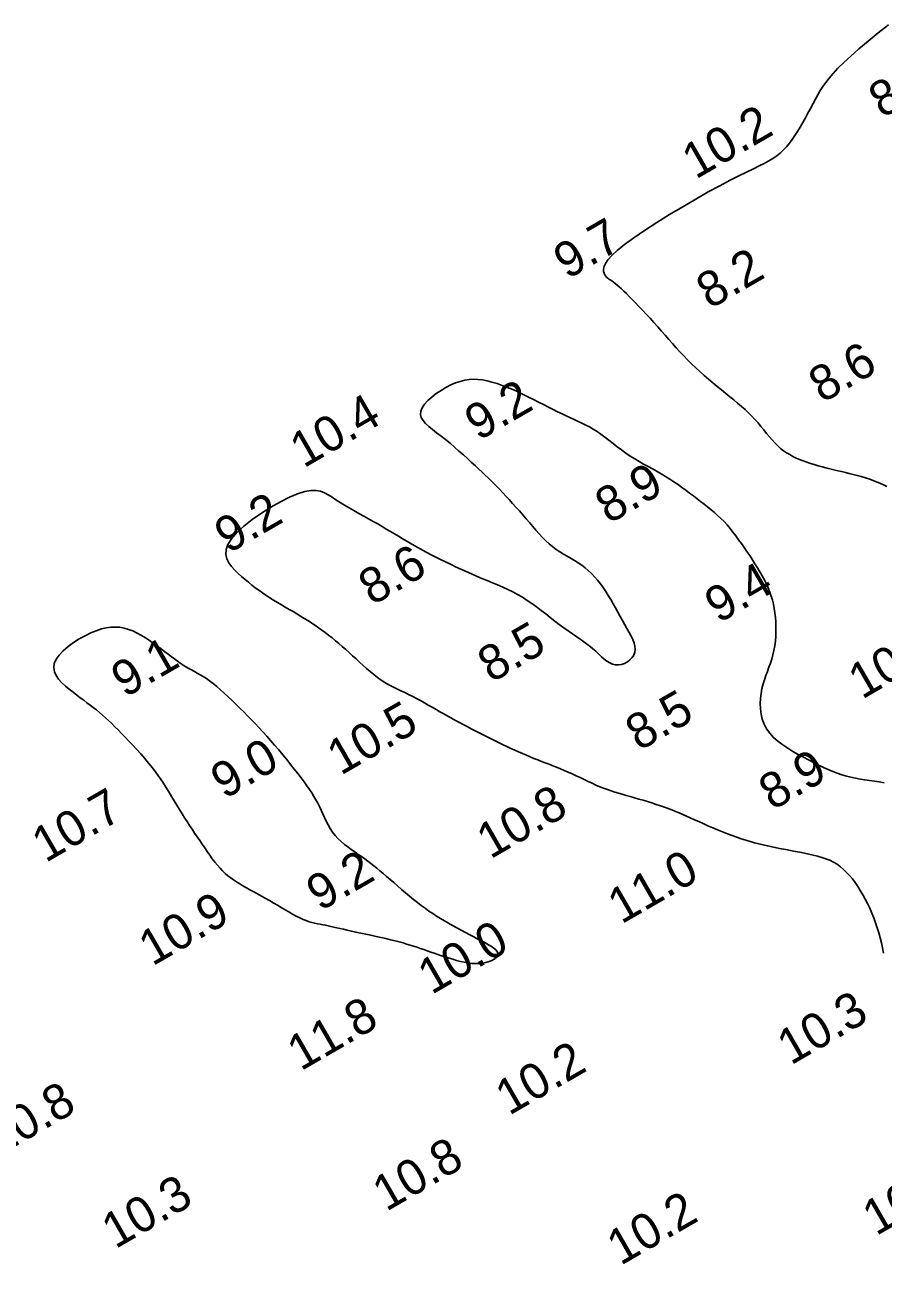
# Model space of a CAD drawing. Extents: x 3024098 to 3056816, y 418252 to 509144.
# Drawn here: x 3035851 to 3035972.4, y 419720.8 to 419896.1 of the extents above; entities that cross this region are included whole.
import ezdxf

# ---------------------------------------------------------------- set-up
doc = ezdxf.new("R2010")
doc.units = 0
doc.layers.add('V-CHAN-CONT-EL10', color=7, linetype='Continuous')
doc.layers.add('V-TOPO-SOUN-0911', color=7, linetype='Continuous')

msp = doc.modelspace()

# ---------------------------------------------------------------- linework, layer by layer
at = {"layer": 'V-CHAN-CONT-EL10'}
for points in [[(3035973.18, 419896.14), (3035971.73, 419894.99), (3035970.32, 419893.84), (3035969.01, 419892.73), (3035967.84, 419891.7), (3035966.85, 419890.79), (3035966.03, 419889.98), (3035965.35, 419889.26), (3035964.78, 419888.6), (3035964.31, 419887.99), (3035963.9, 419887.41), (3035963.54, 419886.83), (3035963.2, 419886.24), (3035962.86, 419885.62), (3035962.51, 419884.98), (3035962.16, 419884.31), (3035961.8, 419883.64), (3035961.44, 419882.97), (3035961.07, 419882.31), (3035960.7, 419881.67), (3035960.33, 419881.05), (3035959.96, 419880.46), (3035959.58, 419879.91), (3035959.18, 419879.39), (3035958.77, 419878.89), (3035958.33, 419878.43), (3035957.87, 419878), (3035957.38, 419877.6), (3035956.84, 419877.23), (3035956.27, 419876.87), (3035955.62, 419876.53), (3035954.9, 419876.17), (3035954.07, 419875.77), (3035953.12, 419875.31), (3035952.03, 419874.78), (3035950.77, 419874.14), (3035949.33, 419873.38), (3035947.7, 419872.49), (3035945.93, 419871.49), (3035944.08, 419870.41), (3035942.22, 419869.29), (3035940.4, 419868.17), (3035938.68, 419867.06), (3035937.14, 419866.02), (3035935.83, 419865.06), (3035934.8, 419864.23), (3035934.03, 419863.51), (3035933.48, 419862.89), (3035933.13, 419862.37), (3035932.94, 419861.93), (3035932.86, 419861.56), (3035932.88, 419861.25), (3035932.95, 419861), (3035933.05, 419860.79), (3035933.17, 419860.61), (3035933.3, 419860.46), (3035933.46, 419860.32), (3035933.64, 419860.18), (3035933.83, 419860.05), (3035934.04, 419859.9), (3035934.27, 419859.73), (3035934.53, 419859.54), (3035934.8, 419859.32), (3035935.09, 419859.07), (3035935.41, 419858.78), (3035935.75, 419858.46), (3035936.12, 419858.11), (3035936.51, 419857.71), (3035936.94, 419857.28), (3035937.4, 419856.81), (3035937.89, 419856.3), (3035938.39, 419855.76), (3035938.92, 419855.2), (3035939.45, 419854.62), (3035940, 419854.02), (3035940.54, 419853.42), (3035941.07, 419852.82), (3035941.6, 419852.22), (3035942.12, 419851.63), (3035942.65, 419851.04), (3035943.17, 419850.46), (3035943.69, 419849.88), (3035944.23, 419849.31), (3035944.77, 419848.74), (3035945.34, 419848.18), (3035945.92, 419847.63), (3035946.51, 419847.08), (3035947.12, 419846.54), (3035947.73, 419846.01), (3035948.35, 419845.49), (3035948.96, 419844.98), (3035949.57, 419844.49), (3035950.16, 419844), (3035950.74, 419843.53), (3035951.3, 419843.07), (3035951.85, 419842.61), (3035952.38, 419842.16), (3035952.89, 419841.71), (3035953.38, 419841.25), (3035953.85, 419840.79), (3035954.3, 419840.31), (3035954.73, 419839.83), (3035955.15, 419839.33), (3035955.56, 419838.84), (3035955.95, 419838.35), (3035956.34, 419837.88), (3035956.73, 419837.42), (3035957.12, 419836.99), (3035957.52, 419836.59), (3035957.93, 419836.23), (3035958.35, 419835.9), (3035958.77, 419835.61), (3035959.21, 419835.34), (3035959.67, 419835.09), (3035960.13, 419834.86), (3035960.61, 419834.66), (3035961.11, 419834.46), (3035961.62, 419834.27), (3035962.15, 419834.1), (3035962.69, 419833.93), (3035963.23, 419833.76), (3035963.79, 419833.61), (3035964.34, 419833.47), (3035964.9, 419833.33), (3035965.45, 419833.19), (3035966, 419833.07), (3035966.55, 419832.94), (3035967.1, 419832.82), (3035967.65, 419832.69), (3035968.2, 419832.55), (3035968.77, 419832.4), (3035969.34, 419832.24), (3035969.93, 419832.06), (3035970.53, 419831.86), (3035971.14, 419831.63), (3035971.75, 419831.39), (3035972.37, 419831.11), (3035972.97, 419830.82)], [(3035972.6, 419788.94), (3035971.89, 419789.04), (3035971.19, 419789.14), (3035970.51, 419789.24), (3035969.84, 419789.34), (3035969.18, 419789.45), (3035968.53, 419789.57), (3035967.88, 419789.71), (3035967.24, 419789.87), (3035966.6, 419790.06), (3035965.95, 419790.28), (3035965.3, 419790.53), (3035964.64, 419790.8), (3035963.98, 419791.1), (3035963.3, 419791.43), (3035962.6, 419791.78), (3035961.89, 419792.15), (3035961.17, 419792.54), (3035960.42, 419792.95), (3035959.67, 419793.37), (3035958.93, 419793.82), (3035958.22, 419794.3), (3035957.54, 419794.81), (3035956.93, 419795.35), (3035956.39, 419795.93), (3035955.94, 419796.55), (3035955.58, 419797.22), (3035955.33, 419797.92), (3035955.16, 419798.64), (3035955.06, 419799.38), (3035955.04, 419800.12), (3035955.08, 419800.85), (3035955.16, 419801.56), (3035955.29, 419802.25), (3035955.45, 419802.9), (3035955.64, 419803.51), (3035955.84, 419804.11), (3035956.06, 419804.69), (3035956.27, 419805.26), (3035956.48, 419805.84), (3035956.67, 419806.42), (3035956.84, 419807.03), (3035956.98, 419807.66), (3035957.1, 419808.31), (3035957.18, 419808.98), (3035957.23, 419809.65), (3035957.26, 419810.33), (3035957.27, 419811), (3035957.24, 419811.67), (3035957.19, 419812.32), (3035957.12, 419812.95), (3035957.03, 419813.57), (3035956.91, 419814.17), (3035956.76, 419814.76), (3035956.59, 419815.34), (3035956.4, 419815.91), (3035956.17, 419816.48), (3035955.92, 419817.04), (3035955.64, 419817.61), (3035955.33, 419818.19), (3035955, 419818.76), (3035954.66, 419819.33), (3035954.3, 419819.91), (3035953.93, 419820.48), (3035953.55, 419821.05), (3035953.16, 419821.62), (3035952.77, 419822.19), (3035952.38, 419822.76), (3035951.99, 419823.31), (3035951.59, 419823.86), (3035951.18, 419824.39), (3035950.77, 419824.91), (3035950.35, 419825.4), (3035949.92, 419825.87), (3035949.47, 419826.32), (3035949.02, 419826.75), (3035948.56, 419827.16), (3035948.08, 419827.55), (3035947.6, 419827.94), (3035947.11, 419828.32), (3035946.61, 419828.71), (3035946.1, 419829.1), (3035945.58, 419829.49), (3035945.05, 419829.9), (3035944.51, 419830.3), (3035943.96, 419830.71), (3035943.41, 419831.11), (3035942.84, 419831.51), (3035942.25, 419831.89), (3035941.66, 419832.27), (3035941.05, 419832.62), (3035940.44, 419832.97), (3035939.81, 419833.31), (3035939.18, 419833.65), (3035938.54, 419834), (3035937.91, 419834.35), (3035937.28, 419834.73), (3035936.65, 419835.13), (3035936.03, 419835.56), (3035935.42, 419836.01), (3035934.82, 419836.46), (3035934.22, 419836.92), (3035933.64, 419837.38), (3035933.06, 419837.82), (3035932.5, 419838.23), (3035931.95, 419838.61), (3035931.41, 419838.95), (3035930.88, 419839.25), (3035930.35, 419839.53), (3035929.82, 419839.79), (3035929.28, 419840.04), (3035928.74, 419840.29), (3035928.18, 419840.55), (3035927.6, 419840.81), (3035927, 419841.1), (3035926.38, 419841.41), (3035925.73, 419841.73), (3035925.07, 419842.07), (3035924.39, 419842.42), (3035923.69, 419842.78), (3035922.98, 419843.13), (3035922.25, 419843.49), (3035921.51, 419843.85), (3035920.77, 419844.2), (3035920.02, 419844.53), (3035919.27, 419844.85), (3035918.52, 419845.14), (3035917.8, 419845.39), (3035917.09, 419845.61), (3035916.4, 419845.78), (3035915.74, 419845.91), (3035915.1, 419845.98), (3035914.47, 419846), (3035913.85, 419845.96), (3035913.23, 419845.86), (3035912.6, 419845.7), (3035911.95, 419845.48), (3035911.28, 419845.19), (3035910.58, 419844.83), (3035909.89, 419844.42), (3035909.21, 419843.97), (3035908.57, 419843.48), (3035908.01, 419842.98), (3035907.54, 419842.46), (3035907.19, 419841.96), (3035907, 419841.47), (3035906.96, 419841.01), (3035907.08, 419840.57), (3035907.33, 419840.15), (3035907.69, 419839.73), (3035908.15, 419839.32), (3035908.68, 419838.89), (3035909.26, 419838.44), (3035909.88, 419837.97), (3035910.51, 419837.47), (3035911.15, 419836.95), (3035911.79, 419836.4), (3035912.42, 419835.85), (3035913.04, 419835.3), (3035913.64, 419834.77), (3035914.21, 419834.24), (3035914.75, 419833.75), (3035915.24, 419833.29), (3035915.7, 419832.86), (3035916.14, 419832.45), (3035916.56, 419832.05), (3035916.96, 419831.65), (3035917.36, 419831.25), (3035917.77, 419830.84), (3035918.19, 419830.41), (3035918.62, 419829.95), (3035919.07, 419829.47), (3035919.53, 419828.97), (3035920, 419828.45), (3035920.48, 419827.92), (3035920.96, 419827.38), (3035921.44, 419826.83), (3035921.91, 419826.28), (3035922.38, 419825.73), (3035922.85, 419825.18), (3035923.31, 419824.65), (3035923.77, 419824.12), (3035924.24, 419823.63), (3035924.71, 419823.15), (3035925.19, 419822.71), (3035925.69, 419822.3), (3035926.19, 419821.93), (3035926.71, 419821.59), (3035927.23, 419821.27), (3035927.75, 419820.97), (3035928.27, 419820.67), (3035928.78, 419820.36), (3035929.29, 419820.04), (3035929.78, 419819.7), (3035930.26, 419819.33), (3035930.72, 419818.93), (3035931.17, 419818.51), (3035931.6, 419818.05), (3035932.01, 419817.57), (3035932.42, 419817.06), (3035932.81, 419816.54), (3035933.18, 419815.99), (3035933.54, 419815.42), (3035933.9, 419814.84), (3035934.24, 419814.25), (3035934.58, 419813.65), (3035934.91, 419813.05), (3035935.23, 419812.45), (3035935.56, 419811.87), (3035935.88, 419811.29), (3035936.19, 419810.73), (3035936.5, 419810.2), (3035936.77, 419809.67), (3035937.01, 419809.17), (3035937.2, 419808.69), (3035937.32, 419808.23), (3035937.36, 419807.79), (3035937.31, 419807.38), (3035937.16, 419806.98), (3035936.92, 419806.63), (3035936.61, 419806.31), (3035936.24, 419806.04), (3035935.83, 419805.82), (3035935.4, 419805.67), (3035934.97, 419805.6), (3035934.54, 419805.61), (3035934.13, 419805.71), (3035933.74, 419805.88), (3035933.36, 419806.12), (3035932.98, 419806.42), (3035932.59, 419806.76), (3035932.19, 419807.14), (3035931.76, 419807.53), (3035931.3, 419807.94), (3035930.8, 419808.34), (3035930.26, 419808.74), (3035929.7, 419809.15), (3035929.11, 419809.56), (3035928.5, 419809.98), (3035927.88, 419810.41), (3035927.24, 419810.85), (3035926.6, 419811.32), (3035925.97, 419811.8), (3035925.33, 419812.29), (3035924.69, 419812.8), (3035924.05, 419813.3), (3035923.4, 419813.79), (3035922.74, 419814.27), (3035922.08, 419814.73), (3035921.4, 419815.16), (3035920.72, 419815.56), (3035920.03, 419815.93), (3035919.32, 419816.28), (3035918.61, 419816.6), (3035917.88, 419816.92), (3035917.15, 419817.23), (3035916.42, 419817.53), (3035915.67, 419817.84), (3035914.92, 419818.16), (3035914.17, 419818.48), (3035913.42, 419818.82), (3035912.67, 419819.15), (3035911.94, 419819.49), (3035911.21, 419819.83), (3035910.5, 419820.17), (3035909.82, 419820.51), (3035909.15, 419820.84), (3035908.5, 419821.18), (3035907.88, 419821.51), (3035907.27, 419821.83), (3035906.68, 419822.16), (3035906.09, 419822.49), (3035905.52, 419822.82), (3035904.96, 419823.14), (3035904.4, 419823.47), (3035903.84, 419823.8), (3035903.28, 419824.14), (3035902.71, 419824.47), (3035902.13, 419824.82), (3035901.54, 419825.17), (3035900.92, 419825.53), (3035900.29, 419825.89), (3035899.62, 419826.27), (3035898.94, 419826.65), (3035898.25, 419827.03), (3035897.56, 419827.42), (3035896.89, 419827.81), (3035896.23, 419828.2), (3035895.6, 419828.59), (3035895, 419828.96), (3035894.46, 419829.33), (3035893.93, 419829.67), (3035893.39, 419829.95), (3035892.81, 419830.16), (3035892.18, 419830.27), (3035891.44, 419830.26), (3035890.59, 419830.11), (3035889.59, 419829.8), (3035888.43, 419829.31), (3035887.15, 419828.67), (3035885.81, 419827.91), (3035884.46, 419827.06), (3035883.17, 419826.16), (3035882, 419825.23), (3035880.99, 419824.32), (3035880.22, 419823.45), (3035879.72, 419822.64), (3035879.47, 419821.9), (3035879.43, 419821.23), (3035879.57, 419820.61), (3035879.86, 419820.04), (3035880.25, 419819.51), (3035880.7, 419819.01), (3035881.19, 419818.55), (3035881.67, 419818.1), (3035882.15, 419817.68), (3035882.63, 419817.28), (3035883.12, 419816.89), (3035883.6, 419816.51), (3035884.1, 419816.15), (3035884.6, 419815.79), (3035885.11, 419815.45), (3035885.64, 419815.1), (3035886.19, 419814.77), (3035886.73, 419814.43), (3035887.29, 419814.1), (3035887.84, 419813.78), (3035888.4, 419813.45), (3035888.94, 419813.13), (3035889.48, 419812.81), (3035890.01, 419812.49), (3035890.53, 419812.18), (3035891.04, 419811.86), (3035891.54, 419811.53), (3035892.03, 419811.2), (3035892.52, 419810.86), (3035893, 419810.52), (3035893.49, 419810.16), (3035893.98, 419809.79), (3035894.46, 419809.41), (3035894.94, 419809.02), (3035895.43, 419808.61), (3035895.91, 419808.2), (3035896.4, 419807.77), (3035896.89, 419807.34), (3035897.37, 419806.89), (3035897.86, 419806.44), (3035898.35, 419805.99), (3035898.84, 419805.53), (3035899.34, 419805.08), (3035899.84, 419804.65), (3035900.35, 419804.23), (3035900.87, 419803.83), (3035901.4, 419803.46), (3035901.94, 419803.11), (3035902.49, 419802.8), (3035903.05, 419802.5), (3035903.61, 419802.22), (3035904.17, 419801.95), (3035904.74, 419801.68), (3035905.3, 419801.41), (3035905.87, 419801.14), (3035906.42, 419800.85), (3035906.98, 419800.55), (3035907.53, 419800.24), (3035908.08, 419799.92), (3035908.63, 419799.61), (3035909.18, 419799.29), (3035909.72, 419798.97), (3035910.27, 419798.66), (3035910.82, 419798.35), (3035911.37, 419798.05), (3035911.92, 419797.75), (3035912.48, 419797.45), (3035913.03, 419797.16), (3035913.59, 419796.87), (3035914.15, 419796.58), (3035914.71, 419796.29), (3035915.28, 419796), (3035915.84, 419795.71), (3035916.4, 419795.43), (3035916.97, 419795.14), (3035917.53, 419794.86), (3035918.09, 419794.58), (3035918.65, 419794.31), (3035919.21, 419794.04), (3035919.77, 419793.79), (3035920.32, 419793.53), (3035920.86, 419793.29), (3035921.41, 419793.05), (3035921.95, 419792.81), (3035922.49, 419792.59), (3035923.03, 419792.37), (3035923.56, 419792.15), (3035924.1, 419791.95), (3035924.63, 419791.74), (3035925.16, 419791.54), (3035925.7, 419791.34), (3035926.23, 419791.13), (3035926.77, 419790.91), (3035927.32, 419790.68), (3035927.87, 419790.45), (3035928.43, 419790.19), (3035928.99, 419789.93), (3035929.56, 419789.66), (3035930.12, 419789.39), (3035930.69, 419789.12), (3035931.25, 419788.86), (3035931.8, 419788.61), (3035932.35, 419788.37), (3035932.88, 419788.16), (3035933.41, 419787.97), (3035933.93, 419787.79), (3035934.46, 419787.62), (3035934.99, 419787.46), (3035935.53, 419787.3), (3035936.09, 419787.14), (3035936.66, 419786.97), (3035937.25, 419786.8), (3035937.86, 419786.63), (3035938.47, 419786.45), (3035939.09, 419786.26), (3035939.71, 419786.07), (3035940.32, 419785.87), (3035940.91, 419785.67), (3035941.48, 419785.48), (3035942.02, 419785.28), (3035942.54, 419785.08), (3035943.05, 419784.87), (3035943.56, 419784.66), (3035944.07, 419784.44), (3035944.6, 419784.21), (3035945.15, 419783.96), (3035945.73, 419783.71), (3035946.34, 419783.44), (3035946.98, 419783.15), (3035947.65, 419782.86), (3035948.33, 419782.57), (3035949.02, 419782.28), (3035949.71, 419782), (3035950.4, 419781.73), (3035951.07, 419781.47), (3035951.73, 419781.23), (3035952.36, 419781.01), (3035952.99, 419780.81), (3035953.6, 419780.62), (3035954.21, 419780.45), (3035954.83, 419780.28), (3035955.44, 419780.13), (3035956.07, 419779.99), (3035956.71, 419779.85), (3035957.35, 419779.72), (3035958.01, 419779.6), (3035958.67, 419779.47), (3035959.33, 419779.35), (3035959.99, 419779.23), (3035960.64, 419779.11), (3035961.29, 419778.98), (3035961.92, 419778.85), (3035962.55, 419778.71), (3035963.16, 419778.55), (3035963.75, 419778.38), (3035964.32, 419778.18), (3035964.87, 419777.96), (3035965.4, 419777.7), (3035965.91, 419777.4), (3035966.39, 419777.06), (3035966.84, 419776.68), (3035967.27, 419776.26), (3035967.68, 419775.81), (3035968.08, 419775.32), (3035968.46, 419774.8), (3035968.83, 419774.26), (3035969.19, 419773.68), (3035969.54, 419773.09), (3035969.88, 419772.47), (3035970.21, 419771.83), (3035970.53, 419771.17), (3035970.83, 419770.5), (3035971.11, 419769.82), (3035971.37, 419769.12), (3035971.61, 419768.42), (3035971.83, 419767.71), (3035972.02, 419767), (3035972.19, 419766.29), (3035972.34, 419765.57), (3035972.47, 419764.85)]]:
    msp.add_lwpolyline(points, dxfattribs=at)
msp.add_lwpolyline([(3035903.37, 419766.58), (3035903.95, 419766.43), (3035904.5, 419766.28), (3035905.01, 419766.12), (3035905.51, 419765.97), (3035906, 419765.82), (3035906.48, 419765.66), (3035906.95, 419765.49), (3035907.44, 419765.33), (3035907.93, 419765.16), (3035908.43, 419764.98), (3035908.93, 419764.81), (3035909.44, 419764.64), (3035909.96, 419764.46), (3035910.48, 419764.29), (3035911.01, 419764.12), (3035911.54, 419763.96), (3035912.08, 419763.8), (3035912.62, 419763.66), (3035913.16, 419763.54), (3035913.69, 419763.44), (3035914.22, 419763.38), (3035914.74, 419763.35), (3035915.26, 419763.36), (3035915.75, 419763.42), (3035916.23, 419763.51), (3035916.67, 419763.64), (3035917.07, 419763.8), (3035917.4, 419763.99), (3035917.67, 419764.19), (3035917.85, 419764.4), (3035917.94, 419764.62), (3035917.92, 419764.85), (3035917.81, 419765.07), (3035917.62, 419765.3), (3035917.34, 419765.53), (3035917, 419765.77), (3035916.59, 419766.02), (3035916.13, 419766.28), (3035915.63, 419766.55), (3035915.09, 419766.83), (3035914.53, 419767.12), (3035913.94, 419767.43), (3035913.34, 419767.74), (3035912.74, 419768.07), (3035912.13, 419768.39), (3035911.52, 419768.72), (3035910.93, 419769.05), (3035910.36, 419769.39), (3035909.79, 419769.72), (3035909.25, 419770.07), (3035908.7, 419770.42), (3035908.16, 419770.79), (3035907.62, 419771.17), (3035907.08, 419771.57), (3035906.53, 419771.99), (3035905.97, 419772.44), (3035905.4, 419772.9), (3035904.84, 419773.38), (3035904.27, 419773.85), (3035903.72, 419774.33), (3035903.18, 419774.8), (3035902.66, 419775.26), (3035902.16, 419775.69), (3035901.69, 419776.09), (3035901.24, 419776.47), (3035900.81, 419776.83), (3035900.38, 419777.18), (3035899.96, 419777.51), (3035899.54, 419777.83), (3035899.1, 419778.16), (3035898.65, 419778.48), (3035898.17, 419778.8), (3035897.68, 419779.14), (3035897.18, 419779.49), (3035896.69, 419779.85), (3035896.2, 419780.22), (3035895.74, 419780.62), (3035895.3, 419781.04), (3035894.9, 419781.48), (3035894.54, 419781.95), (3035894.21, 419782.45), (3035893.92, 419782.96), (3035893.65, 419783.48), (3035893.4, 419784), (3035893.15, 419784.53), (3035892.92, 419785.05), (3035892.68, 419785.56), (3035892.43, 419786.05), (3035892.16, 419786.53), (3035891.88, 419787.01), (3035891.58, 419787.49), (3035891.25, 419787.99), (3035890.89, 419788.5), (3035890.5, 419789.04), (3035890.08, 419789.61), (3035889.61, 419790.22), (3035889.12, 419790.86), (3035888.59, 419791.53), (3035888.04, 419792.21), (3035887.48, 419792.9), (3035886.91, 419793.58), (3035886.34, 419794.25), (3035885.77, 419794.91), (3035885.22, 419795.54), (3035884.67, 419796.14), (3035884.12, 419796.73), (3035883.58, 419797.3), (3035883.05, 419797.85), (3035882.51, 419798.4), (3035881.97, 419798.94), (3035881.42, 419799.48), (3035880.87, 419800.02), (3035880.31, 419800.56), (3035879.76, 419801.09), (3035879.21, 419801.59), (3035878.67, 419802.08), (3035878.15, 419802.53), (3035877.63, 419802.95), (3035877.14, 419803.33), (3035876.68, 419803.66), (3035876.23, 419803.95), (3035875.8, 419804.21), (3035875.39, 419804.44), (3035874.98, 419804.66), (3035874.58, 419804.88), (3035874.19, 419805.1), (3035873.79, 419805.33), (3035873.39, 419805.58), (3035872.99, 419805.84), (3035872.57, 419806.13), (3035872.15, 419806.44), (3035871.71, 419806.77), (3035871.25, 419807.11), (3035870.78, 419807.47), (3035870.28, 419807.85), (3035869.76, 419808.24), (3035869.22, 419808.64), (3035868.65, 419809.04), (3035868.08, 419809.42), (3035867.49, 419809.78), (3035866.89, 419810.11), (3035866.29, 419810.4), (3035865.68, 419810.63), (3035865.07, 419810.81), (3035864.45, 419810.92), (3035863.82, 419810.96), (3035863.18, 419810.94), (3035862.51, 419810.85), (3035861.82, 419810.68), (3035861.09, 419810.44), (3035860.32, 419810.12), (3035859.51, 419809.73), (3035858.69, 419809.27), (3035857.88, 419808.75), (3035857.12, 419808.19), (3035856.43, 419807.61), (3035855.86, 419807), (3035855.42, 419806.39), (3035855.15, 419805.79), (3035855.08, 419805.2), (3035855.18, 419804.64), (3035855.42, 419804.1), (3035855.77, 419803.57), (3035856.22, 419803.08), (3035856.73, 419802.6), (3035857.27, 419802.15), (3035857.81, 419801.73), (3035858.33, 419801.33), (3035858.83, 419800.96), (3035859.32, 419800.6), (3035859.78, 419800.25), (3035860.24, 419799.91), (3035860.68, 419799.57), (3035861.12, 419799.23), (3035861.55, 419798.87), (3035861.98, 419798.51), (3035862.41, 419798.13), (3035862.84, 419797.73), (3035863.28, 419797.31), (3035863.74, 419796.86), (3035864.2, 419796.4), (3035864.69, 419795.9), (3035865.2, 419795.38), (3035865.73, 419794.82), (3035866.28, 419794.24), (3035866.83, 419793.63), (3035867.4, 419793), (3035867.96, 419792.35), (3035868.51, 419791.7), (3035869.05, 419791.03), (3035869.56, 419790.35), (3035870.05, 419789.68), (3035870.51, 419789), (3035870.94, 419788.33), (3035871.36, 419787.67), (3035871.76, 419787.01), (3035872.14, 419786.37), (3035872.52, 419785.74), (3035872.88, 419785.14), (3035873.25, 419784.55), (3035873.6, 419783.98), (3035873.96, 419783.43), (3035874.31, 419782.89), (3035874.67, 419782.35), (3035875.02, 419781.82), (3035875.37, 419781.3), (3035875.73, 419780.77), (3035876.08, 419780.24), (3035876.44, 419779.71), (3035876.79, 419779.19), (3035877.15, 419778.68), (3035877.51, 419778.18), (3035877.88, 419777.71), (3035878.24, 419777.26), (3035878.61, 419776.84), (3035878.98, 419776.46), (3035879.35, 419776.11), (3035879.73, 419775.78), (3035880.12, 419775.47), (3035880.52, 419775.18), (3035880.95, 419774.9), (3035881.39, 419774.63), (3035881.85, 419774.35), (3035882.34, 419774.08), (3035882.84, 419773.79), (3035883.37, 419773.51), (3035883.91, 419773.21), (3035884.46, 419772.91), (3035885.02, 419772.61), (3035885.59, 419772.29), (3035886.15, 419771.97), (3035886.72, 419771.64), (3035887.27, 419771.31), (3035887.82, 419770.98), (3035888.36, 419770.67), (3035888.88, 419770.36), (3035889.39, 419770.08), (3035889.88, 419769.83), (3035890.35, 419769.61), (3035890.79, 419769.43), (3035891.21, 419769.28), (3035891.62, 419769.16), (3035892.01, 419769.06), (3035892.39, 419768.98), (3035892.77, 419768.91), (3035893.14, 419768.84), (3035893.51, 419768.77), (3035893.89, 419768.7), (3035894.28, 419768.61), (3035894.69, 419768.52), (3035895.12, 419768.42), (3035895.58, 419768.31), (3035896.07, 419768.2), (3035896.61, 419768.07), (3035897.2, 419767.94), (3035897.83, 419767.81), (3035898.51, 419767.66), (3035899.22, 419767.51), (3035899.95, 419767.36), (3035900.68, 419767.2), (3035901.39, 419767.04), (3035902.09, 419766.89), (3035902.75, 419766.73)], close=True, dxfattribs=at)

# ---------------------------------------------------------------- texts
at = {"layer": 'V-TOPO-SOUN-0911'}
for s, p in [('8.6', (3035972.32, 419882.83)), ('10.2 ', (3035945.91, 419874.22)), ('9.7', (3035927.74, 419860.05)), ('8.2', (3035947.92, 419855.85)), ('8.6', (3035963.83, 419842.57)), ('9.2', (3035915.17, 419837.22)), ('10.4 ', (3035890.44, 419833.37)), ('8.9', (3035933.61, 419825.47)), ('9.2', (3035879.77, 419821.27)), ('8.6', (3035900.14, 419813.93)), ('9.4', (3035949.13, 419811.4)), ('8.5', (3035917, 419803)), ('10.4 ', (3035969.44, 419800.66)), ('9.1', (3035865.15, 419800.88)), ('10.5 ', (3035895.68, 419789.9)), ('8.5', (3035937.9, 419793.35)), ('9.0', (3035879.23, 419786.53)), ('8.9', (3035956.77, 419784.95)), ('10.7 ', (3035853.92, 419777.56)), ('10.8 ', (3035916.85, 419778.06)), ('9.2', (3035892.76, 419770.68)), ('11.0 ', (3035935.4, 419768.87)), ('10.9 ', (3035869.04, 419762.93)), ('10.0 ', (3035908.53, 419758.89)), ('11.8 ', (3035890.04, 419748.1)), ('10.3 ', (3035959.37, 419748.92)), ('10.2 ', (3035919.5, 419741.8)), ('10.8 ', (3035847.26, 419736.09)), ('10.8 ', (3035902.12, 419728.22)), ('10.7 ', (3035971.44, 419724.78)), ('10.3 ', (3035863.8, 419722.94)), ('10.2 ', (3035935.28, 419720.58))]:
    msp.add_text(s, height=5, rotation=30, dxfattribs=at).set_placement(p)

doc.saveas('drawing.dxf')
